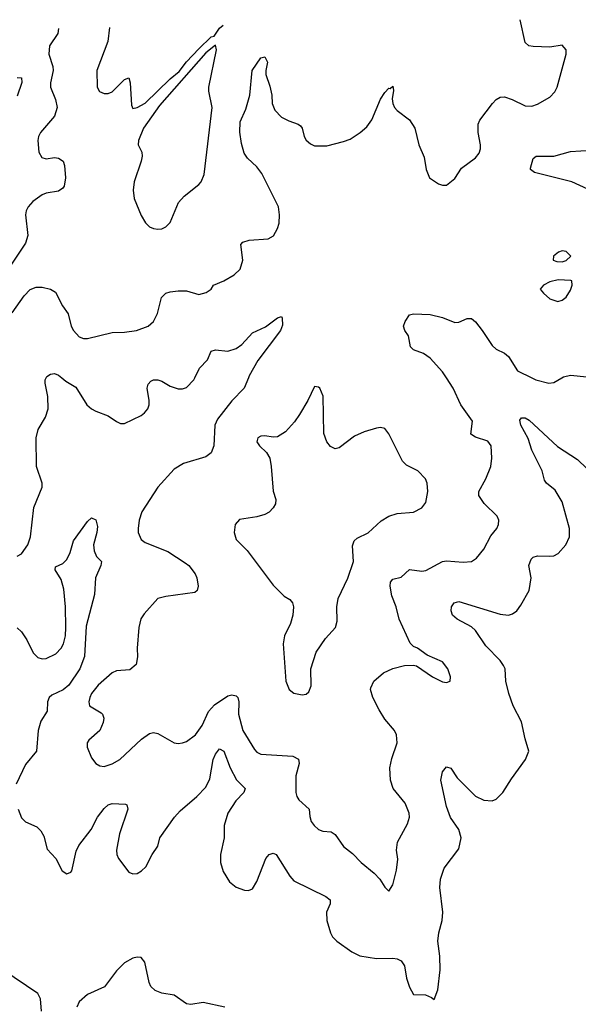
# Model space of a CAD drawing. Header units: inches. Extents: x 1649636 to 1815363, y 506543 to 641975.
# Tile 646 of 656: x 1745082 to 1747788, y 636963 to 641736. Entities that reach past the tile are written whole.
import ezdxf

# ---------------------------------------------------------------- set-up
doc = ezdxf.new("R2010")
doc.units = ezdxf.units.IN
doc.header["$MEASUREMENT"] = 0
doc.layers.add('B7643', color=7, linetype='Continuous')
doc.layers.add('B7644', color=7, linetype='Continuous')

msp = doc.modelspace()

# ---------------------------------------------------------------- linework, layer by layer
at = {"layer": 'B7643', "color": 5}
for points, elevation in [([(1745070, 639136), (1745090, 639146.3), (1745120.5, 639190), (1745133.9, 639230), (1745150, 639371), (1745191.1, 639470), (1745189.8, 639490), (1745163, 639570), (1745160.7, 639710), (1745171.2, 639750), (1745206.5, 639810), (1745220.2, 639850), (1745218, 639910), (1745204.9, 639975.1), (1745205.1, 639990), (1745210.1, 640000)], 640), ([(1745285.5, 640000), (1745304.5, 639984.5), (1745354.3, 639954.3), (1745406.4, 639870), (1745430, 639850.4), (1745450, 639838.4), (1745510, 639815.5), (1745550, 639788), (1745570, 639779.1), (1745590, 639779.1), (1745670, 639817.6), (1745687, 639830), (1745702.4, 639850), (1745709.6, 639870), (1745709.6, 639890), (1745698.7, 639950), (1745703.6, 639970), (1745716.1, 639983.9), (1745730, 639990.3), (1745750, 639990.3), (1745770, 639984.2), (1745810, 639960.3), (1745850, 639947), (1745870, 639947.2), (1745890, 639954), (1745926, 639990), (1745930.8, 640000)], 640), ([(1746189.5, 640000), (1746168.9, 639950), (1746110, 639888.7), (1746039.4, 639800.6), (1746027.2, 639770), (1746022.4, 639670), (1746010, 639637), (1745983.2, 639616.8), (1745875.6, 639584.4), (1745830, 639557.2), (1745750, 639471), (1745673.7, 639350), (1745660.2, 639310), (1745656, 639270), (1745656.2, 639250), (1745670, 639216.4), (1745690, 639202), (1745799.1, 639159.1), (1745883.7, 639103.7), (1745900.5, 639090), (1745932.4, 639050), (1745940.5, 639030), (1745946.8, 638990), (1745941, 638970), (1745930, 638959), (1745790, 638940.4), (1745750.8, 638930), (1745684.2, 638855.8), (1745668.8, 638831.2), (1745658, 638790), (1745650.3, 638690.3), (1745653, 638647), (1745646, 638610), (1745615.2, 638584.8), (1745550, 638579.1), (1745529.3, 638570.7), (1745461.8, 638510), (1745430.2, 638470), (1745420.7, 638450), (1745416, 638430), (1745419.3, 638410), (1745476.5, 638376.5), (1745483, 638370), (1745488.5, 638350), (1745486.7, 638330), (1745470.4, 638290), (1745416.1, 638243.9), (1745408, 638230), (1745408.5, 638210), (1745430, 638157.3), (1745450, 638130.7), (1745470, 638119.1), (1745490, 638116.3), (1745530, 638128.7), (1745566, 638150), (1745670.9, 638249.1), (1745710, 638276.4), (1745730, 638280.4), (1745750, 638276.4), (1745830, 638230.4), (1745850, 638227), (1745870, 638230.4), (1745890, 638237.6), (1745932.8, 638270), (1745965.1, 638314.9), (1745996.7, 638383.3), (1746025.8, 638414.3), (1746090, 638458.3), (1746110, 638464.1), (1746130, 638459), (1746138, 638450), (1746142.7, 638430), (1746142.3, 638370), (1746162.3, 638290), (1746218.5, 638198.5), (1746230, 638186), (1746250, 638176.5), (1746405.4, 638165.4), (1746431.8, 638151.8), (1746434.9, 638130), (1746420.2, 638070), (1746418.7, 637990), (1746423.8, 637970), (1746434.7, 637954.7), (1746484.7, 637910), (1746486.8, 637873.2), (1746493.4, 637850), (1746507.7, 637830), (1746530, 637810.4), (1746550, 637803.1), (1746590, 637799.5), (1746610, 637786.4), (1746650, 637728.9), (1746693.9, 637693.9), (1746736.4, 637650), (1746799.4, 637599.4), (1746826, 637570), (1746850, 637531), (1746870, 637512), (1746890, 637542), (1746906.8, 637613.2), (1746913, 637667), (1746908, 637710), (1746912.6, 637750), (1746961.2, 637838.8), (1746969.8, 637870), (1746968.9, 637890), (1746950, 637939.1), (1746890.9, 638010), (1746878.8, 638050), (1746875.3, 638110), (1746884.9, 638155.1), (1746909.7, 638230), (1746906.6, 638270), (1746896.9, 638290), (1746850, 638346.3), (1746823.5, 638390), (1746793.3, 638450), (1746781.6, 638490), (1746783.3, 638496.7), (1746798, 638530), (1746844.5, 638570), (1746890, 638591.6), (1746946, 638606), (1746987.9, 638607.9), (1747004, 638604), (1747081, 638550), (1747130, 638526), (1747150, 638524), (1747168, 638530), (1747169.3, 638550), (1747156.2, 638590), (1747130, 638622.7), (1747055.1, 638655.1), (1747009, 638690), (1746990, 638697.6), (1746973.5, 638713.5), (1746920.4, 638830), (1746905.1, 638890), (1746883.8, 638943.8), (1746877.1, 638990), (1746878.5, 639010), (1746890, 639024.2), (1746930, 639034.3), (1746970, 639070.3), (1747030, 639062.6), (1747050, 639065.8), (1747130, 639109.2), (1747150, 639113.2), (1747230, 639106.5), (1747270, 639110.4), (1747294.2, 639125.8), (1747330.7, 639169.3), (1747365, 639235), (1747393.3, 639270), (1747401.6, 639290), (1747402.9, 639310), (1747394.5, 639330), (1747331.6, 639391.6), (1747305.7, 639430), (1747305.4, 639450), (1747339.7, 639510), (1747364.7, 639570), (1747369.7, 639610.3), (1747365.1, 639670), (1747350, 639692.8), (1747290, 639712.1), (1747267.2, 639727.2), (1747274.8, 639790), (1747219.1, 639870), (1747182.2, 639950), (1747149.5, 640000)], 640), ([(1747562.9, 640000), (1747583, 639990), (1747646, 639974), (1747670, 639978.4), (1747707.9, 640000)], 640), ([(1745073.8, 637910), (1745090, 637868), (1745110, 637848.5), (1745164, 637824), (1745184.1, 637804.1), (1745197.7, 637777.7), (1745215.2, 637715.2), (1745256.4, 637670), (1745288, 637610), (1745310, 637595.5), (1745330, 637603), (1745333.7, 637610), (1745355.2, 637704.8), (1745367.6, 637732.4), (1745427, 637810), (1745458.4, 637870), (1745490, 637912.2), (1745510, 637930.2), (1745530, 637936.6), (1745593.7, 637933.7), (1745600.5, 637930), (1745606, 637910), (1745565.2, 637790), (1745550.2, 637710.2), (1745552.6, 637690), (1745560.9, 637670), (1745610, 637603.8), (1745630, 637595.8), (1745650, 637597.6), (1745671.8, 637610), (1745693, 637630), (1745723.6, 637690), (1745751.6, 637730), (1745759.7, 637770), (1745831.4, 637870), (1745858.9, 637901.1), (1745939.8, 637970), (1745984, 638016), (1746003.4, 638056.6), (1746019.2, 638150), (1746030, 638175.3), (1746050, 638201.1), (1746070, 638190.3), (1746101.7, 638110), (1746131.5, 638051.5), (1746174, 638010), (1746168.1, 637990), (1746128.3, 637950), (1746090.2, 637890), (1746072.8, 637830), (1746071.5, 637770), (1746054.7, 637690), (1746053.8, 637650), (1746067.6, 637607.6), (1746097.3, 637557.3), (1746130, 637531.5), (1746170, 637516.1), (1746190, 637515.3), (1746210, 637523.1), (1746230, 637558.4), (1746274.2, 637670), (1746290, 637690.2), (1746310, 637696.5), (1746324.9, 637690), (1746390, 637584.4), (1746410, 637562.3), (1746565.1, 637485.1), (1746585.5, 637470), (1746586.4, 637450), (1746567.6, 637410), (1746569, 637370), (1746587.8, 637310), (1746597.8, 637290), (1746618, 637270), (1746690, 637217), (1746730, 637197.4), (1746810, 637184.7), (1746890, 637187.2), (1746910, 637184.1), (1746930, 637174.4), (1746946, 637150), (1746956, 637090), (1746970, 637046), (1746990, 637010.7), (1747048.4, 637008.4), (1747076.8, 636996.8), (1747090, 636986), (1747107, 637033), (1747118.5, 637130), (1747116.6, 637196.6), (1747107.1, 637270), (1747112.5, 637310), (1747128.8, 637370), (1747131.8, 637410), (1747117.3, 637530), (1747119.8, 637570), (1747137.5, 637622.6), (1747210, 637717.3), (1747219.8, 637770), (1747209.8, 637810), (1747168.7, 637868.7), (1747150, 637922.7), (1747122.4, 638050), (1747129.7, 638090), (1747150, 638114.9), (1747170, 638107.7), (1747200.7, 638060.7), (1747290, 637972.3), (1747330, 637953.4), (1747370, 637949.1), (1747390, 637958), (1747422.9, 637990), (1747463.9, 638056.1), (1747533, 638150), (1747548.9, 638190), (1747530.6, 638250.6), (1747513.1, 638333.1), (1747471.9, 638410), (1747451.8, 638470), (1747437.4, 638530), (1747433.8, 638590), (1747426.1, 638606.1), (1747410, 638629.7), (1747340.8, 638700.8), (1747290, 638775.3), (1747270, 638793.7), (1747201.6, 638830), (1747178, 638850), (1747171.3, 638870), (1747174, 638890), (1747186.6, 638910), (1747210, 638916), (1747410, 638854.9), (1747450, 638850.3), (1747470, 638856.5), (1747490, 638870.4), (1747510, 638897.6), (1747550.7, 638970), (1747560.4, 639030), (1747547.8, 639090), (1747559.6, 639120.4), (1747570, 639131.5), (1747590, 639138), (1747650, 639134.9), (1747670, 639137.7), (1747690, 639148), (1747727.6, 639190), (1747745, 639230), (1747745.3, 639270), (1747710, 639399.7), (1747676.3, 639456.3), (1747633.7, 639490), (1747624, 639504), (1747613.4, 639550), (1747563.4, 639650), (1747545.8, 639705.8), (1747509.8, 639770), (1747505.6, 639794.4), (1747513.2, 639806.8), (1747530, 639806), (1747550, 639795.3), (1747688.1, 639668.1), (1747784.5, 639604.5), (1747830, 639560.5)], 620), ([(1745070, 638788.2), (1745090, 638768.5), (1745115.6, 638730), (1745147.4, 638667.4), (1745170, 638644.5), (1745190, 638637.7), (1745210, 638639), (1745257.1, 638663), (1745283, 638690), (1745294.5, 638710), (1745304, 638750), (1745305.6, 638790), (1745303.9, 638890), (1745296.1, 638976.1), (1745282.9, 639022.9), (1745253.2, 639070), (1745255.3, 639084.7), (1745290, 639100.7), (1745310, 639118.8), (1745326.5, 639153.5), (1745341.7, 639210), (1745410, 639304), (1745430, 639321), (1745450, 639311.3), (1745459, 639279), (1745456, 639250), (1745439.6, 639190), (1745441.8, 639161.8), (1745454.3, 639134.3), (1745478, 639110), (1745474.4, 639090), (1745449.1, 639030), (1745443.5, 638950), (1745404.2, 638795.8), (1745395.8, 638650), (1745372.3, 638590), (1745319.1, 638510), (1745292.8, 638487.2), (1745237.7, 638462.3), (1745224.7, 638450), (1745216.8, 638430), (1745215, 638384.9), (1745184.6, 638335.4), (1745170.9, 638290), (1745162.6, 638190), (1745110, 638126.3), (1745064.1, 638030)], 620), ([(1746075.1, 636950), (1745970, 636971.2), (1745910, 636962.9), (1745890, 636965.8), (1745830, 637007.9), (1745770, 637017.1), (1745737.1, 637030), (1745716.9, 637050), (1745708.4, 637068.4), (1745687.2, 637167.2), (1745669.8, 637189.8), (1745650, 637192.2), (1745630, 637186.6), (1745590, 637163.7), (1745550, 637125), (1745492.3, 637047.7), (1745410, 637010.9), (1745370, 636975.6), (1745358.8, 636950)], 620), ([(1745187.3, 636930), (1745181.9, 636990), (1745170, 637015.1), (1745000.5, 637130)], 620)]:
    msp.add_lwpolyline(points, dxfattribs=dict(at, elevation=elevation))
at = {"layer": 'B7643', "color": 5, "elevation": 660}
msp.add_lwpolyline([(1746510, 639958), (1746477.3, 639890), (1746437.8, 639822.3), (1746413.4, 639786.6), (1746370, 639738.4), (1746330, 639714), (1746310, 639711.8), (1746270, 639719.5), (1746250, 639718), (1746236, 639710), (1746230.8, 639690), (1746242.8, 639670), (1746277.6, 639637.6), (1746292.7, 639610), (1746300.4, 639570), (1746310.4, 639450.4), (1746322, 639410), (1746320.7, 639390), (1746310.4, 639369.7), (1746290.3, 639349.7), (1746270, 639338), (1746230, 639326.6), (1746146.2, 639313.8), (1746124.9, 639290), (1746120.5, 639250), (1746130, 639216), (1746183.7, 639163.7), (1746310, 638994.9), (1746362.4, 638942.4), (1746390, 638924.9), (1746403, 638910), (1746408.2, 638890), (1746405.5, 638850), (1746393.4, 638810), (1746364.9, 638750), (1746357.3, 638710), (1746370.4, 638530.4), (1746387.7, 638490), (1746410, 638470.8), (1746450, 638464), (1746470, 638466.8), (1746482.7, 638477.3), (1746493.6, 638506.4), (1746491.6, 638590), (1746518.4, 638670), (1746563, 638737), (1746612.3, 638790), (1746619.1, 638820.9), (1746618.9, 638890), (1746624.7, 638930), (1746670.8, 639029.2), (1746698.7, 639110), (1746693.9, 639186.1), (1746702.4, 639210), (1746717, 639223), (1746770.6, 639249.4), (1746833.2, 639306.8), (1746870, 639328.9), (1746910, 639343.1), (1746990, 639348.4), (1747029.3, 639370), (1747050, 639396), (1747058.7, 639450), (1747055.1, 639490), (1747047.3, 639510), (1747010, 639549.6), (1746956.4, 639576.4), (1746935.8, 639595.8), (1746870, 639729), (1746850, 639754), (1746830, 639759.3), (1746810, 639757), (1746750, 639738.7), (1746703.2, 639716.8), (1746630, 639660.9), (1746610, 639656), (1746587.5, 639667.5), (1746569.3, 639690), (1746555.1, 639730), (1746551.8, 639911.8), (1746535.3, 639950), (1746530, 639955.3)], close=True, dxfattribs=at)
at = {"layer": 'B7644', "color": 5}
for points, elevation in [([(1745045.4, 640314.6), (1745103, 640397), (1745131.8, 640428.2), (1745160.7, 640439.3), (1745190, 640439), (1745230.1, 640430.1), (1745255.2, 640415.2), (1745288.3, 640350), (1745316.2, 640310), (1745331.4, 640250), (1745342, 640230), (1745370, 640199.6), (1745390, 640190.3), (1745410, 640190.3), (1745530, 640220.3), (1745590, 640221.3), (1745648, 640230), (1745704, 640250), (1745730, 640274), (1745748.5, 640311.5), (1745768.4, 640390), (1745789.6, 640410), (1745810, 640417.5), (1745850, 640422.7), (1745890, 640421.8), (1745950, 640404.9), (1745985.4, 640414.6), (1746009, 640430), (1746021.2, 640450), (1746070, 640470.2), (1746120.6, 640499.4), (1746150, 640527), (1746162, 640570), (1746153.6, 640646.4), (1746162.7, 640657.3), (1746193.1, 640666.9), (1746285.4, 640674.6), (1746310.8, 640689.2), (1746330, 640724), (1746338.3, 640750), (1746341.1, 640790), (1746335.1, 640830), (1746255.1, 640990), (1746230, 641023), (1746185.9, 641065.9), (1746169.8, 641089.8), (1746156.1, 641136.1), (1746148.2, 641191.8), (1746150, 641240.7), (1746177.7, 641302.3), (1746196.4, 641370), (1746208, 641490), (1746250, 641551), (1746270, 641556), (1746282.8, 641530), (1746273.4, 641490), (1746273.4, 641470), (1746293.8, 641413.8), (1746302.8, 641370), (1746304.6, 641330), (1746317.8, 641297.8), (1746350, 641263.8), (1746385.5, 641245.5), (1746430, 641230.4), (1746441.7, 641221.7), (1746450.2, 641210.2), (1746460.3, 641170), (1746470, 641153), (1746490, 641134), (1746510, 641125.7), (1746570, 641124.2), (1746650, 641145.3), (1746682.7, 641157.3), (1746731, 641189), (1746763.1, 641216.9), (1746788.5, 641251.5), (1746829, 641351), (1746850, 641383), (1746870, 641404), (1746876.5, 641403.5), (1746890, 641414), (1746892.7, 641392.7), (1746886.7, 641353.3), (1746888.7, 641330), (1746897.6, 641310), (1746910, 641296.4), (1746970.2, 641250.2), (1746995.8, 641210), (1747015.5, 641130), (1747042, 641070), (1747050.7, 641010), (1747066.8, 640970), (1747110, 640940.7), (1747130, 640934), (1747150, 640934), (1747190, 640966.8), (1747222.9, 641017.1), (1747290, 641066.7), (1747307.8, 641090), (1747314, 641110), (1747314, 641130), (1747302.5, 641190), (1747303.7, 641230), (1747311.6, 641250), (1747371.9, 641330), (1747390, 641349.1), (1747410, 641361.3), (1747430, 641363.2), (1747467.7, 641350), (1747530, 641318.7), (1747563.3, 641316.7), (1747590, 641326.7), (1747650, 641360.4), (1747674, 641386), (1747685.4, 641410), (1747729, 641569), (1747729, 641590), (1747710, 641612.7), (1747650, 641602.9), (1747570, 641606.3), (1747549, 641610), (1747530, 641625.2), (1747506.7, 641736.4)], 660), ([(1745269.9, 641694.4), (1745266.3, 641670), (1745226.4, 641610), (1745223.2, 641570), (1745241.8, 641510), (1745243.2, 641490), (1745230.2, 641430), (1745230.2, 641410), (1745255, 641350), (1745262.6, 641310), (1745250.5, 641269.4), (1745182.4, 641190), (1745172.6, 641170), (1745169.2, 641150), (1745174.9, 641094.9), (1745188.1, 641068.1), (1745210, 641061.7), (1745250, 641067.8), (1745270, 641064.9), (1745291.6, 641050), (1745299.1, 641030), (1745304.1, 640970), (1745297.7, 640930), (1745290, 640919.2), (1745270, 640905.7), (1745210, 640894.7), (1745190, 640886.8), (1745144.8, 640855.2), (1745122.4, 640830), (1745112.3, 640810), (1745109.2, 640790), (1745121.1, 640690), (1745110, 640653.6), (1744946, 640410)], 660), ([(1745516.7, 641699), (1745508.5, 641630), (1745455.8, 641490), (1745457.1, 641410), (1745468.8, 641388.8), (1745490, 641378.4), (1745510, 641378.7), (1745530, 641387), (1745590, 641446), (1745610, 641454), (1745617.4, 641430), (1745622.6, 641322.6), (1745630, 641305.7), (1745650, 641310.3), (1745690, 641332.3), (1745809.9, 641450), (1745854.6, 641485.4), (1745890, 641531.5), (1745950, 641595.4), (1746010, 641652.6), (1746023.5, 641656.5), (1746050, 641694.9), (1746067.4, 641709.4)], 680), ([(1745070, 641456.5), (1745090, 641454.4), (1745092, 641432), (1745070, 641365.6)], 640), ([(1747835, 640915), (1747756, 640950), (1747575.8, 640995.8), (1747556, 641010), (1747556, 641016), (1747570, 641062.8), (1747584.4, 641075.6), (1747670, 641074.4), (1747750, 641096.9), (1747850, 641104.5)], 640), ([(1745930.8, 640000), (1745953.4, 640046.6), (1745991.8, 640088.2), (1746009, 640130), (1746030, 640135.3), (1746090, 640130.3), (1746130, 640143.1), (1746157.6, 640162.4), (1746210, 640217.6), (1746273, 640247), (1746330, 640290.8), (1746350, 640298), (1746354, 640290), (1746354.9, 640254.9), (1746344.9, 640230), (1746235.2, 640084.8), (1746193.6, 640010), (1746189.5, 640000)], 640), ([(1747149.5, 640000), (1747129.9, 640029.9), (1747070, 640095.4), (1747037.6, 640117.6), (1746990, 640135.6), (1746975.6, 640150), (1746964.6, 640204.6), (1746947, 640230), (1746940.5, 640250), (1746950, 640274), (1746970, 640304.9), (1746990, 640310.6), (1747070, 640308), (1747130, 640292), (1747190, 640268.8), (1747210, 640270.3), (1747250, 640287.4), (1747270, 640287.2), (1747290, 640272.2), (1747322.6, 640230), (1747370, 640156.4), (1747390, 640139.5), (1747430, 640120.3), (1747450, 640103.8), (1747494.2, 640034.2), (1747562.9, 640000)], 640), ([(1745210.1, 640000), (1745213.4, 640006.6), (1745230, 640018), (1745250, 640020.5), (1745270, 640012.7), (1745285.5, 640000)], 640), ([(1747707.9, 640000), (1747715.6, 640004.4), (1747750, 640013.7), (1747830, 640005.7), (1747841, 640000)], 640)]:
    msp.add_lwpolyline(points, dxfattribs=dict(at, elevation=elevation))
for points, elevation in [([(1746030, 641613.2), (1745983.6, 641576.4), (1745758.9, 641321.1), (1745681.4, 641210), (1745656.5, 641150), (1745655.5, 641130), (1745673.8, 641093.8), (1745674.4, 641074.4), (1745670.3, 641050), (1745635.8, 640950), (1745631.3, 640910), (1745636.9, 640870), (1745670, 640786.8), (1745691.6, 640751.5), (1745710, 640733), (1745730, 640724.9), (1745750, 640720.3), (1745770, 640723.1), (1745790, 640732.4), (1745810, 640753.4), (1745851.1, 640850), (1745879.2, 640880.8), (1745950, 640937.1), (1745960.5, 640950), (1745974.5, 640985.5), (1746013.8, 641310), (1745998, 641390), (1745998.5, 641410), (1746035.1, 641590)], 680), ([(1747710, 640615.1), (1747692, 640610), (1747667.7, 640590), (1747666.8, 640570), (1747683.4, 640563.4), (1747710, 640563.1), (1747730, 640568.9), (1747752.3, 640590), (1747730, 640612.3)], 660), ([(1747690, 640475.4), (1747650, 640466), (1747618.8, 640450), (1747604, 640430), (1747618.8, 640410), (1747650, 640382.8), (1747689.1, 640370.9), (1747710, 640376), (1747730, 640391), (1747750, 640424.7), (1747758, 640450), (1747756, 640470), (1747752.2, 640472.2)], 660)]:
    msp.add_lwpolyline(points, close=True, dxfattribs=dict(at, elevation=elevation))

doc.saveas('drawing.dxf')
